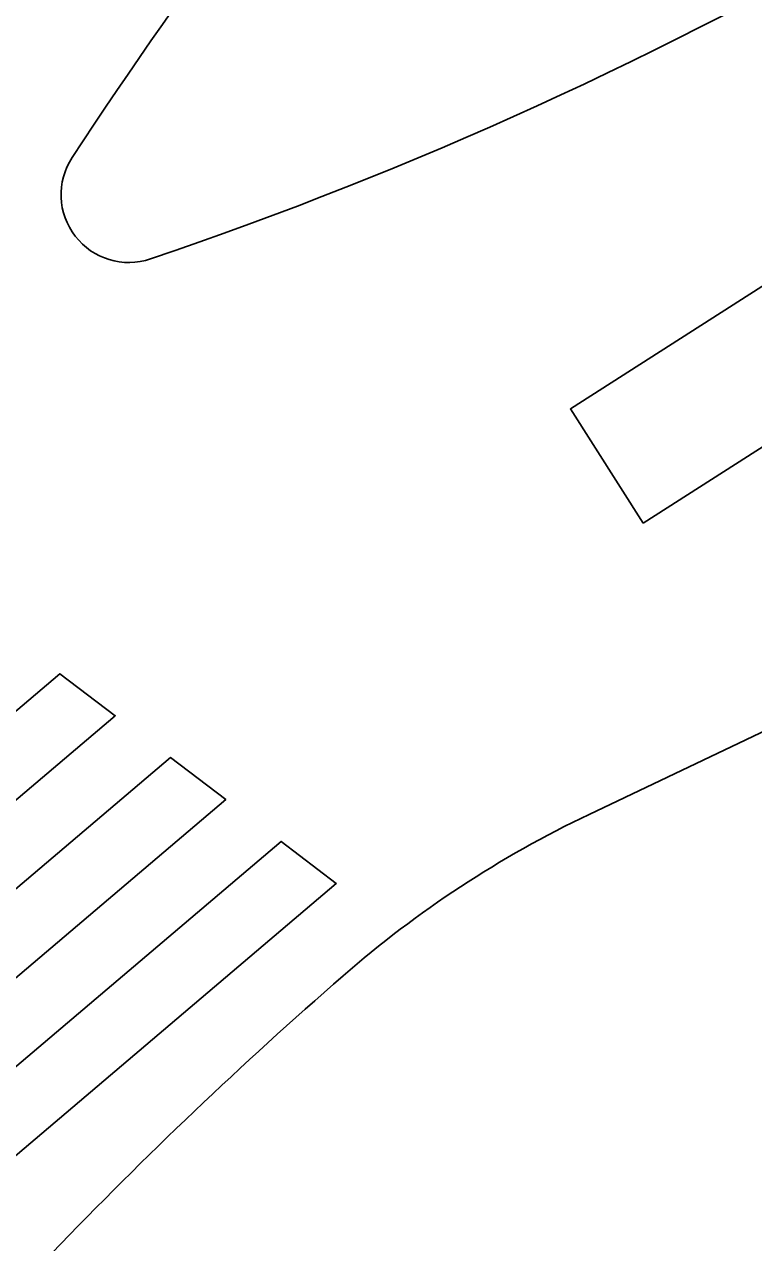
# Model space of a CAD drawing. Extents: x 81617 to 82144, y 454649 to 455150.
# Drawn here: x 81722.48 to 81727.87, y 454741.45 to 454750.44 of the extents above; entities that cross this region are included whole.
import ezdxf

# ---------------------------------------------------------------- set-up
doc = ezdxf.new("R2010")
doc.units = 0
for name, color, linetype in [('B-WE-OG-TOPOGRAFIE-G', 7, 'Continuous'), ('B-WE-VW-MARKERING-G', 7, 'Continuous'), ('N-OI-KL-VRI_LUS_DETECTIE-G', 7, 'Continuous')]:
    doc.layers.add(name, color=color, linetype=linetype)

msp = doc.modelspace()

# ---------------------------------------------------------------- linework, layer by layer
at = {"layer": 'B-WE-OG-TOPOGRAFIE-G'}
msp.add_line((81726.6524, 454744.6138), (81729.6865, 454746.0575), dxfattribs=at)
for centre, radius, start, end in [((81713.6318, 454777.6028), 30.501, 288.70582, 311.75525), ((81753.4213, 454729.4421), 36.5548, 139.3522, 146.79577), ((81723.2534, 454749.1866), 0.5, 146.79577, 288.70582), ((81730.0898, 454737.3899), 8, 115.44696, 131.05701), ((81746.9432, 454718.0413), 33.6594, 131.05701, 136.10791)]:
    msp.add_arc(centre, radius, start, end, dxfattribs=at)
at = {"layer": 'B-WE-VW-MARKERING-G'}
for points in [[(81719.6198, 454743.0009), (81722.7447, 454745.6516), (81723.153, 454745.3423), (81720.028, 454742.6916)], [(81720.4363, 454742.3822), (81723.5612, 454745.0329), (81723.9694, 454744.7236), (81720.8445, 454742.0728)], [(81721.2528, 454741.7635), (81724.3777, 454744.4142), (81724.7859, 454744.1048), (81721.661, 454741.4541)]]:
    msp.add_lwpolyline(points, close=True, dxfattribs=at)
at = {"layer": 'N-OI-KL-VRI_LUS_DETECTIE-G'}
msp.add_lwpolyline([(81727.0519, 454746.764), (81726.5141, 454747.6059), (81730.7273, 454750.2973), (81731.2665, 454749.4551)], close=True, dxfattribs=at)

doc.saveas('drawing.dxf')
